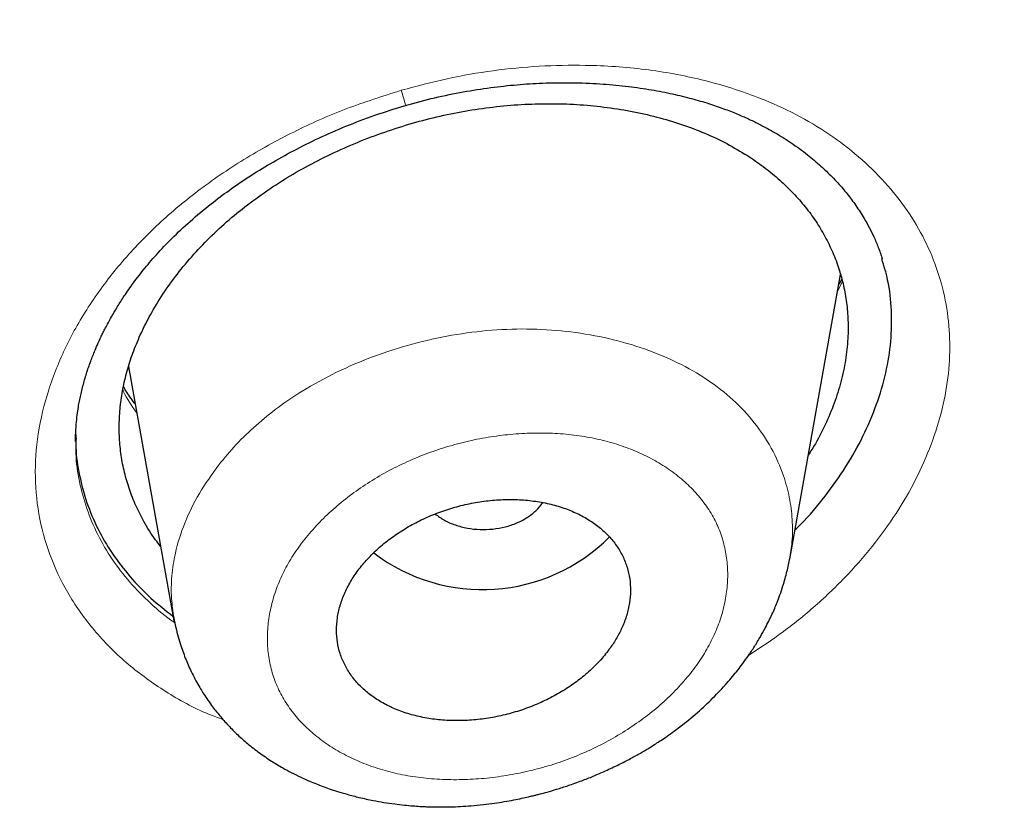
# Model space of a CAD drawing. Header units: millimetres. Extents: x 8 to 1023, y 12 to 832.
# Tile 779 of 968: x 678.69 to 684.72, y 776.11 to 781.02. Entities that reach past the tile are written whole.
import ezdxf

# ---------------------------------------------------------------- set-up
doc = ezdxf.new("R2010")
doc.units = ezdxf.units.MM

msp = doc.modelspace()

# ---------------------------------------------------------------- linework, layer by layer
at = {"color": 7, "linetype": 'Continuous', "lineweight": 30}
for p, q in [((683.4042, 777.7146), (683.715, 779.4566)), ((683.7231, 779.4284), (683.7042, 779.396)), ((679.3547, 778.8936), (679.6324, 777.3372)), ((679.0337, 778.4556), (679.0336, 778.4386)), ((679.6361, 777.3378), (679.634, 777.354))]:
    msp.add_line(p, q, dxfattribs=at)
at = {"color": 8, "linetype": 'Continuous', "lineweight": 0}
msp.add_line((683.7274, 779.4135), (683.6967, 779.354), dxfattribs=at)
msp.add_arc((677.3035, 779.4788), 3.8832, 15.12697, 16.55039, dxfattribs=at)
at = {"color": 7, "linetype": 'Continuous', "lineweight": 30}
msp.add_arc((681.5231, 778.6277), 1.1001, 232.7089, 315.01051, dxfattribs=at)
for points, knots in [([(638.967, 820.409), (639.8247, 820.4012), (641.5402, 820.3856), (644.1084, 820.2599), (646.6668, 820.0603), (649.2108, 819.78), (651.7358, 819.4216), (654.237, 818.9853), (656.8472, 818.4433), (659.5552, 817.7808), (662.3461, 816.9821), (665.0768, 816.0819), (667.7409, 815.0835), (670.3318, 813.9898), (672.7239, 812.8604), (674.9244, 811.7126), (676.9423, 810.5616), (678.8893, 809.3489), (680.7616, 808.0765), (682.5549, 806.7462), (684.2661, 805.3611), (685.8927, 803.924), (687.4318, 802.4377), (688.8809, 800.9052), (690.2373, 799.3293), (691.4985, 797.7128), (692.6617, 796.0585), (693.7243, 794.3695), (694.7367, 792.5529), (695.6762, 790.6065), (696.5184, 788.5296), (697.2148, 786.4249), (697.7642, 784.2977), (698.1649, 782.1534), (698.4035, 780.0999), (698.5028, 778.1438), (698.4845, 776.2893), (698.3541, 774.4372), (698.1125, 772.5909), (697.7609, 770.7538), (697.2999, 768.9292), (696.7308, 767.1206), (696.0542, 765.3313), (695.2712, 763.5647), (694.3828, 761.8242), (693.3898, 760.1134), (692.2942, 758.4354), (691.0988, 756.7932), (689.7346, 755.1005), (688.1849, 753.3686), (686.4332, 751.6113), (684.5619, 749.919), (682.5727, 748.2985), (680.4789, 746.7468), (678.9941, 745.7797), (678.2516, 745.2961)], [0, 0, 0, 0, 0.017859, 0.035717, 0.053574, 0.07143, 0.089287, 0.107143, 0.125, 0.145832, 0.166666, 0.1875, 0.208333, 0.229166, 0.249999, 0.267856, 0.285713, 0.303571, 0.321429, 0.339287, 0.357144, 0.375001, 0.392858, 0.410715, 0.428572, 0.446429, 0.464286, 0.482143, 0.500002, 0.520835, 0.541668, 0.562501, 0.583334, 0.604167, 0.624999, 0.642856, 0.660713, 0.678571, 0.696428, 0.714286, 0.732144, 0.750003, 0.76786, 0.785718, 0.803575, 0.821433, 0.839289, 0.857146, 0.875003, 0.895835, 0.916668, 0.9375, 0.958333, 0.979167, 1, 1, 1, 1]), ([(638.9669, 735.1093), (639.5741, 735.1132), (640.7872, 735.1212), (642.6033, 735.1855), (644.4132, 735.2881), (646.2167, 735.4326), (648.0136, 735.618), (649.8008, 735.8441), (651.5251, 736.1027), (653.1843, 736.3893), (654.7797, 736.7), (656.3607, 737.0433), (657.9272, 737.4192), (659.4791, 737.8275), (661.0664, 738.2825), (662.6833, 738.7869), (664.3237, 739.3436), (665.9352, 739.936), (667.5176, 740.5639), (669.071, 741.2272), (670.5972, 741.9265), (672.0528, 742.6406), (673.438, 743.3652), (674.7518, 744.0952), (676.0342, 744.8514), (677.2852, 745.6336), (678.5049, 746.4417), (679.7272, 747.2994), (680.9466, 748.2081), (682.1572, 749.1691), (683.3247, 750.1568), (684.4491, 751.1711), (685.5307, 752.2119), (686.5711, 753.281), (687.5404, 754.3457), (688.4398, 755.401), (689.2691, 756.4403), (690.0543, 757.4936), (690.7955, 758.561), (691.4929, 759.6424), (692.1651, 760.7694), (692.8074, 761.9423), (693.4141, 763.1614), (693.9672, 764.3936), (694.4669, 765.6393), (694.9133, 766.8984), (695.3067, 768.1722), (695.6369, 769.422), (695.9074, 770.6432), (696.122, 771.8304), (696.2885, 773.0191), (696.4071, 774.2093), (696.4775, 775.4011), (696.5007, 776.6284), (696.4716, 777.8901), (696.3847, 779.1849), (696.241, 780.4781), (696.0404, 781.77), (695.7828, 783.0608), (695.4687, 784.3489), (695.1098, 785.5949), (694.7123, 786.795), (694.2818, 787.9477), (693.8065, 789.0885), (693.2862, 790.2175), (692.721, 791.3347), (692.12, 792.4232), (691.486, 793.4831), (690.8218, 794.5142), (690.1176, 795.5324), (689.3734, 796.5377), (688.5892, 797.5301), (687.7648, 798.5097), (686.9035, 799.4729), (685.9943, 800.4319), (685.0379, 801.3832), (684.0312, 802.3266), (682.9885, 803.2477), (681.9097, 804.1464), (680.7947, 805.0227), (679.6619, 805.8628), (678.5139, 806.6673), (677.353, 807.4369), (676.1613, 808.184), (674.9387, 808.9086), (673.6852, 809.6107), (672.4006, 810.2901), (671.0911, 810.9437), (669.7405, 811.5799), (668.3513, 812.1954), (666.9196, 812.7898), (665.4662, 813.3538), (663.991, 813.8872), (662.4941, 814.3899), (661.0007, 814.8538), (659.5133, 815.2803), (658.034, 815.6707), (656.5384, 816.0319), (655.0267, 816.3638), (653.4988, 816.6662), (651.9548, 816.9393), (650.3993, 817.1822), (648.8124, 817.398), (647.1984, 817.5843), (645.5571, 817.7391), (643.9131, 817.8598), (642.2666, 817.9454), (640.6176, 817.999), (639.5173, 818.0057), (638.967, 818.009)], [0, 0, 0, 0, 0.010081, 0.020137, 0.030179, 0.040216, 0.050257, 0.060311, 0.070335, 0.079491, 0.088633, 0.097767, 0.1069, 0.116039, 0.125192, 0.135253, 0.145282, 0.155288, 0.16528, 0.175267, 0.185259, 0.195301, 0.204496, 0.213673, 0.222839, 0.232002, 0.241168, 0.250345, 0.260322, 0.270285, 0.280246, 0.290212, 0.300194, 0.310203, 0.320293, 0.329526, 0.338727, 0.347904, 0.357065, 0.366218, 0.375372, 0.385323, 0.395264, 0.405207, 0.415162, 0.425139, 0.435149, 0.445226, 0.454443, 0.463632, 0.472801, 0.481959, 0.491116, 0.500279, 0.510233, 0.520184, 0.530144, 0.540125, 0.550137, 0.560192, 0.570258, 0.579448, 0.588609, 0.59775, 0.60688, 0.616007, 0.625139, 0.633867, 0.642594, 0.651329, 0.660077, 0.668845, 0.677642, 0.686473, 0.695244, 0.704395, 0.713529, 0.722653, 0.731774, 0.740899, 0.750037, 0.758756, 0.767483, 0.776222, 0.78498, 0.793764, 0.802579, 0.811433, 0.820208, 0.829363, 0.838502, 0.847632, 0.856762, 0.865897, 0.875044, 0.883755, 0.89247, 0.901196, 0.909939, 0.918704, 0.927499, 0.936329, 0.945126, 0.954305, 0.963462, 0.972602, 0.981734, 0.990864, 1, 1, 1, 1]), ([(581.9344, 776.4658), (581.9417, 776.9682), (581.9563, 777.9719), (582.0748, 779.4742), (582.2643, 780.971), (582.5315, 782.4625), (582.8748, 783.9485), (583.2854, 785.3979), (583.7577, 786.808), (584.2865, 788.1768), (584.881, 789.5321), (585.5415, 790.8741), (586.2788, 792.2228), (587.0954, 793.5745), (587.9949, 794.9249), (588.9637, 796.2519), (590.002, 797.5557), (591.1094, 798.8353), (592.2601, 800.0637), (593.4466, 801.2389), (594.6629, 802.3598), (595.9322, 803.4494), (597.2548, 804.5076), (598.6514, 805.5495), (600.1229, 806.572), (601.6703, 807.5709), (603.2704, 808.53), (604.9233, 809.4489), (606.6267, 810.3263), (608.3413, 811.1437), (610.0592, 811.9016), (611.7753, 812.6011), (613.524, 813.2572), (615.3055, 813.8698), (617.1472, 814.4473), (619.0488, 814.9862), (621.0102, 815.4824), (623.001, 815.9275), (625.0213, 816.3212), (627.0676, 816.6628), (629.0917, 816.9462), (631.0845, 817.1735), (633.0404, 817.3471), (634.9992, 817.4716), (636.9608, 817.5467), (638.9678, 817.573), (641.0178, 817.5469), (643.1077, 817.4647), (645.192, 817.3268), (647.2706, 817.1334), (649.3408, 816.8849), (651.357, 816.5887), (653.3135, 816.2491), (655.2076, 815.8702), (657.078, 815.4453), (658.9249, 814.9745), (660.7911, 814.4459), (662.6718, 813.8567), (664.5614, 813.2037), (666.4144, 812.5015), (668.2308, 811.7504), (670.0107, 810.9505), (671.717, 810.1207), (673.3471, 809.2661), (674.8988, 808.392), (676.4036, 807.4821), (677.8617, 806.5366), (679.3047, 805.5336), (680.727, 804.4721), (682.1223, 803.3507), (683.4583, 802.1938), (684.7352, 801.0016), (685.954, 799.7735), (687.0903, 798.5363), (688.1446, 797.2954), (689.1166, 796.0569), (690.0266, 794.7973), (690.8747, 793.5164), (691.6758, 792.1899), (692.4246, 790.8187), (693.1154, 789.4035), (693.7335, 787.971), (694.2791, 786.5213), (694.7529, 785.052), (695.1466, 783.5945), (695.4625, 782.1538), (695.704, 780.7367), (695.8751, 779.3164), (695.9822, 777.8926), (695.9954, 776.9419), (696.002, 776.4662)], [0, 0, 0, 0, 0.011674, 0.023319, 0.034953, 0.046594, 0.058259, 0.069953, 0.080961, 0.091959, 0.102962, 0.113984, 0.125039, 0.136637, 0.148231, 0.159838, 0.171475, 0.183157, 0.194877, 0.205905, 0.216918, 0.22793, 0.238954, 0.250002, 0.261585, 0.273174, 0.284784, 0.296429, 0.308126, 0.319837, 0.330846, 0.341843, 0.352841, 0.363852, 0.374887, 0.386465, 0.398061, 0.409688, 0.421363, 0.433098, 0.444853, 0.455881, 0.466873, 0.477842, 0.4888, 0.499758, 0.511447, 0.523122, 0.534797, 0.546486, 0.558206, 0.569931, 0.580933, 0.591898, 0.602839, 0.613767, 0.624694, 0.636409, 0.648098, 0.659775, 0.671455, 0.683154, 0.694888, 0.705917, 0.716904, 0.727863, 0.738806, 0.749745, 0.761427, 0.773085, 0.784734, 0.79639, 0.808067, 0.819807, 0.830858, 0.841874, 0.852868, 0.863854, 0.874847, 0.886477, 0.898088, 0.909698, 0.921323, 0.932981, 0.944738, 0.955821, 0.966873, 0.97791, 0.988948, 1, 1, 1, 1]), ([(681.0521, 780.4922), (681.1116, 780.5085), (681.2285, 780.5405), (681.4029, 780.576), (681.5713, 780.6024), (681.7332, 780.6199), (681.8997, 780.6304), (682.0691, 780.6327), (682.2388, 780.6262), (682.3956, 780.6121), (682.5393, 780.592), (682.6699, 780.5672), (682.7878, 780.5391), (682.8934, 780.5087), (682.987, 780.4773), (683.0693, 780.4457), (683.1412, 780.4148), (683.2061, 780.3838), (683.2633, 780.3541), (683.3161, 780.3243), (683.3649, 780.2947), (683.4144, 780.2625), (683.464, 780.2277), (683.511, 780.192), (683.5551, 780.1561), (683.5941, 780.122), (683.6304, 780.0882), (683.6647, 780.0541), (683.7074, 780.0088), (683.7567, 779.9511), (683.8111, 779.8783), (683.8554, 779.8095), (683.8925, 779.7434), (683.9215, 779.6841), (683.9487, 779.6198), (683.9635, 779.5752), (683.9713, 779.5517)], [0, 0, 0, 0, 0.046126, 0.090608, 0.133456, 0.174667, 0.214232, 0.26135, 0.305855, 0.347732, 0.386973, 0.42358, 0.457559, 0.488923, 0.517689, 0.543875, 0.567502, 0.588833, 0.610885, 0.628399, 0.646808, 0.66611, 0.686305, 0.706816, 0.725279, 0.744085, 0.76015, 0.777043, 0.795526, 0.827738, 0.859844, 0.894639, 0.916703, 0.941213, 0.968971, 1, 1, 1, 1]), ([(679.0307, 778.434), (679.0311, 778.4581), (679.0318, 778.5028), (679.0372, 778.5657), (679.0439, 778.6183), (679.051, 778.6616), (679.0585, 778.7003), (679.0666, 778.7369), (679.079, 778.7872), (679.0973, 778.8504), (679.1222, 778.9232), (679.1468, 778.9857), (679.168, 779.0346), (679.1841, 779.0694), (679.1977, 779.0975), (679.211, 779.124), (679.2286, 779.1578), (679.2527, 779.2014), (679.2847, 779.2559), (679.3264, 779.3216), (679.3796, 779.3985), (679.4467, 779.4863), (679.5271, 779.581), (679.6225, 779.6812), (679.7342, 779.7859), (679.8518, 779.8838), (679.9722, 779.9741), (680.0925, 780.0562), (680.2241, 780.1376), (680.3673, 780.2173), (680.522, 780.2942), (680.6882, 780.3669), (680.8655, 780.4348), (680.9891, 780.4728), (681.0521, 780.4922)], [0, 0, 0, 0, 0.0317827, 0.0587308, 0.0808203, 0.098032, 0.1118508, 0.1262872, 0.1415655, 0.1717699, 0.2019221, 0.2292459, 0.2477753, 0.2620552, 0.2719786, 0.2820201, 0.2940025, 0.3126307, 0.334591, 0.3598828, 0.3926623, 0.4293637, 0.4696335, 0.5135272, 0.5611052, 0.6124258, 0.6534082, 0.6965413, 0.7418321, 0.7892763, 0.8388554, 0.8905364, 0.9442711, 1, 1, 1, 1]), ([(679.5508, 777.7943), (679.5405, 777.8071), (679.502, 777.8549), (679.452, 777.9382), (679.399, 778.0418), (679.3593, 778.1421), (679.3292, 778.2446), (679.3089, 778.3493), (679.2983, 778.4562), (679.2975, 778.5647), (679.3063, 778.6742), (679.3248, 778.7839), (679.3532, 778.8939), (679.3913, 779.0042), (679.4392, 779.1147), (679.4996, 779.231), (679.5742, 779.352), (679.6647, 779.4761), (679.7666, 779.5962), (679.8789, 779.7112), (680.0012, 779.8199), (680.1324, 779.9221), (680.272, 780.0175), (680.4193, 780.1055), (680.5744, 780.1861), (680.7363, 780.2589), (680.9027, 780.3233), (681.0716, 780.3783), (681.2421, 780.4234), (681.4141, 780.4587), (681.5872, 780.484), (681.7603, 780.4994), (681.932, 780.5046), (682.1011, 780.4995), (682.2676, 780.4841), (682.4313, 780.4584), (682.5902, 780.423), (682.7424, 780.3779), (682.8857, 780.3233), (683.0211, 780.2599), (683.1036, 780.21), (683.1449, 780.1851)], [0, 0, 0, 0, 0.010188, 0.037994, 0.061256, 0.084235, 0.107031, 0.129749, 0.152495, 0.175372, 0.198087, 0.220737, 0.243428, 0.266268, 0.289359, 0.312802, 0.340212, 0.36767, 0.395351, 0.422848, 0.450133, 0.477532, 0.504803, 0.532114, 0.559632, 0.587519, 0.615415, 0.642939, 0.67025, 0.69751, 0.724885, 0.752426, 0.779767, 0.80707, 0.834502, 0.862222, 0.890259, 0.917885, 0.945268, 0.972581, 1, 1, 1, 1]), ([(683.1449, 780.1851), (683.1778, 780.163), (683.2438, 780.1189), (683.3338, 780.0452), (683.4168, 779.9665), (683.4916, 779.8828), (683.5578, 779.7946), (683.6151, 779.7017), (683.6635, 779.6049), (683.7028, 779.5048), (683.7324, 779.4022), (683.7521, 779.2973), (683.7621, 779.19), (683.7624, 779.0737), (683.7507, 778.9491), (683.7245, 778.8167), (683.6845, 778.6843), (683.6302, 778.5521), (683.5745, 778.4403), (683.5325, 778.3739), (683.5176, 778.3504)], [0, 0, 0, 0, 0.0534405, 0.1069556, 0.1607811, 0.2145673, 0.267993, 0.3213029, 0.3755518, 0.4292041, 0.4825019, 0.5356922, 0.5890232, 0.6427416, 0.7068568, 0.7706527, 0.8345491, 0.8989637, 0.9643044, 1, 1, 1, 1]), ([(683.436, 777.8926), (683.4477, 777.9039), (683.5166, 777.9696), (683.623, 778.0991), (683.7522, 778.2795), (683.8569, 778.4671), (683.9388, 778.6595), (683.9964, 778.854), (684.0277, 779.0475), (684.0309, 779.2378), (684.0124, 779.4075), (683.9815, 779.5103), (683.9685, 779.5534)], [0, 0, 0, 0, 0.023176, 0.135453, 0.246784, 0.358336, 0.471271, 0.58458, 0.696132, 0.807186, 0.919017, 1, 1, 1, 1]), ([(679.3956, 778.6643), (679.3943, 778.666), (679.3831, 778.6804), (679.3643, 778.7072), (679.3417, 778.741), (679.3293, 778.7619), (679.3242, 778.7705)], [0, 0, 0, 0, 0.047935, 0.417439, 0.761278, 1, 1, 1, 1]), ([(679.0329, 778.4769), (679.0323, 778.4504), (679.0307, 778.3653), (679.0528, 778.2251), (679.097, 778.0586), (679.1642, 777.8992), (679.2526, 777.7475), (679.3618, 777.6054), (679.4853, 777.4759), (679.5812, 777.4013), (679.6273, 777.3654)], [0, 0, 0, 0, 0.060953, 0.196102, 0.331478, 0.466137, 0.601324, 0.738274, 0.874252, 1, 1, 1, 1]), ([(682.3042, 777.1687), (682.3184, 777.1897), (682.3469, 777.2316), (682.3811, 777.2995), (682.4078, 777.3711), (682.4248, 777.4458), (682.4311, 777.5202), (682.4261, 777.5934), (682.4101, 777.6645), (682.3832, 777.7327), (682.3452, 777.797), (682.2968, 777.8566), (682.2385, 777.9108), (682.1706, 777.9584), (682.0941, 777.9991), (682.0101, 778.0322), (681.9195, 778.0568), (681.8237, 778.073), (681.7242, 778.0804), (681.6222, 778.0786), (681.5191, 778.0682), (681.4166, 778.0491), (681.3159, 778.0217), (681.2183, 777.9865), (681.1252, 777.9441), (681.0376, 777.8949), (680.9565, 777.8399), (680.8827, 777.7798), (680.8173, 777.7151), (680.7606, 777.6469), (680.7133, 777.5758), (680.6761, 777.5026), (680.6492, 777.4283), (680.6327, 777.3535), (680.6275, 777.2791), (680.6331, 777.2061), (680.6496, 777.1351), (680.6775, 777.0672), (680.7161, 777.0032), (680.765, 776.9438), (680.8243, 776.8902), (680.8928, 776.8429), (680.9696, 776.8026), (681.0542, 776.7703), (681.1452, 776.7461), (681.2412, 776.7304), (681.341, 776.7238), (681.4432, 776.726), (681.5462, 776.737), (681.6486, 776.7567), (681.7492, 776.7847), (681.8466, 776.8204), (681.9396, 776.8635), (682.0272, 776.9133), (682.1087, 776.9692), (682.1827, 777.031), (682.2493, 777.0974), (682.2859, 777.145), (682.3042, 777.1687)], [0, 0, 0, 0, 0.0155539, 0.0311076, 0.0484857, 0.065918, 0.0832952, 0.1008004, 0.1183624, 0.1358677, 0.1536693, 0.1715303, 0.1893331, 0.2074718, 0.2256714, 0.2438118, 0.262172, 0.2805931, 0.2989549, 0.3173195, 0.335743, 0.3541082, 0.3722644, 0.390477, 0.4086327, 0.4264663, 0.444354, 0.4621863, 0.4797217, 0.4973103, 0.5148442, 0.5322281, 0.549666, 0.5670488, 0.584493, 0.6019931, 0.6194371, 0.6371347, 0.6548908, 0.6725892, 0.6906274, 0.7087262, 0.726766, 0.7450768, 0.7634488, 0.7817613, 0.80015, 0.8185983, 0.8369879, 0.8552276, 0.8735244, 0.8917639, 0.9097791, 0.9278498, 0.9458639, 0.9638908, 0.9819748, 1, 1, 1, 1]), ([(681.5861, 777.8981), (681.6118, 777.9019), (681.6632, 777.9094), (681.7343, 777.9343), (681.7984, 777.9676), (681.8505, 778.0098), (681.8812, 778.0417), (681.8902, 778.0598), (681.8904, 778.0602)], [0, 0, 0, 0, 0.199116, 0.398308, 0.5975, 0.796615, 0.995731, 1, 1, 1, 1]), ([(681.2328, 777.9902), (681.251, 777.9771), (681.2877, 777.9506), (681.3557, 777.9219), (681.4297, 777.9027), (681.5078, 777.8934), (681.56, 777.8965), (681.5861, 777.8981)], [0, 0, 0, 0, 0.1972569, 0.3979041, 0.5986285, 0.7993528, 1, 1, 1, 1]), ([(679.6329, 777.3541), (679.6368, 777.3342), (679.6449, 777.2929), (679.6591, 777.238), (679.674, 777.1882), (679.6904, 777.141), (679.7071, 777.0979), (679.725, 777.0563), (679.7452, 777.0133), (679.7675, 776.9704), (679.7899, 776.9309), (679.812, 776.8947), (679.836, 776.8579), (679.8695, 776.8105), (679.9128, 776.7553), (679.9661, 776.6951), (680.0227, 776.6383), (680.0868, 776.5814), (680.1551, 776.5281), (680.2275, 776.4788), (680.2933, 776.4392), (680.3534, 776.4067), (680.4077, 776.3799), (680.4594, 776.3567), (680.5043, 776.3381), (680.5448, 776.3225), (680.5874, 776.3072), (680.6375, 776.2907), (680.6985, 776.2725), (680.7716, 776.2535), (680.8462, 776.2373), (680.9189, 776.2243), (680.9826, 776.215), (681.0423, 776.2081), (681.0939, 776.2034), (681.1369, 776.2004), (681.172, 776.1986), (681.203, 776.1975), (681.2366, 776.1967), (681.2781, 776.1964), (681.33, 776.197), (681.3893, 776.1993), (681.4565, 776.2037), (681.5256, 776.2105), (681.5937, 776.2192), (681.6561, 776.2289), (681.7123, 776.239), (681.7614, 776.2491), (681.8007, 776.2578), (681.8304, 776.2648), (681.8543, 776.2707), (681.8829, 776.278), (681.9241, 776.2891), (681.9815, 776.306), (682.0522, 776.3288), (682.1269, 776.3555), (682.2034, 776.3857), (682.2792, 776.4183), (682.3554, 776.4543), (682.4261, 776.4907), (682.4864, 776.5242), (682.5352, 776.553), (682.5741, 776.5772), (682.6088, 776.5996), (682.6453, 776.6241), (682.6877, 776.6539), (682.7543, 776.7034), (682.839, 776.7728), (682.9342, 776.8619), (683.0044, 776.9368), (683.0537, 776.9945), (683.0863, 777.0348), (683.1189, 777.0775), (683.1533, 777.1256), (683.1895, 777.1802), (683.2234, 777.2359), (683.2523, 777.2879), (683.276, 777.3339), (683.2954, 777.3747), (683.3122, 777.4126), (683.3285, 777.4521), (683.3458, 777.4979), (683.362, 777.5462), (683.376, 777.5936), (683.3873, 777.637), (683.3971, 777.6785), (683.4024, 777.7063), (683.4049, 777.7196)], [0, 0, 0, 0, 0.012094, 0.024965, 0.037475, 0.048025, 0.057575, 0.06712, 0.077244, 0.088204, 0.098338, 0.106425, 0.115444, 0.126544, 0.143652, 0.160202, 0.177657, 0.194212, 0.213393, 0.232046, 0.248707, 0.260884, 0.274085, 0.285813, 0.295366, 0.303567, 0.31212, 0.322763, 0.335303, 0.350336, 0.367843, 0.380525, 0.393748, 0.405461, 0.415444, 0.423709, 0.430262, 0.435642, 0.441561, 0.449459, 0.459328, 0.471123, 0.483045, 0.49736, 0.510213, 0.521614, 0.532821, 0.542178, 0.549693, 0.555376, 0.559316, 0.563533, 0.572062, 0.583242, 0.59708, 0.613581, 0.627641, 0.643188, 0.65993, 0.675167, 0.688245, 0.699162, 0.707474, 0.714464, 0.72276, 0.732673, 0.744215, 0.770596, 0.796276, 0.820841, 0.831607, 0.841816, 0.852087, 0.864093, 0.877712, 0.891969, 0.904041, 0.914257, 0.923656, 0.932322, 0.940672, 0.95136, 0.964396, 0.974595, 0.983861, 0.99229, 1, 1, 1, 1]), ([(696.002, 776.4662), (695.9947, 775.965), (695.98, 774.9631), (695.861, 773.4625), (695.6708, 771.9655), (695.4025, 770.472), (695.0581, 768.9822), (694.6463, 767.5288), (694.1731, 766.1154), (693.6441, 764.7452), (693.0498, 763.3902), (692.3902, 762.0503), (691.6534, 760.7038), (690.8365, 759.3537), (689.9364, 758.0034), (688.9673, 756.6765), (687.929, 755.3728), (686.8217, 754.0933), (685.6712, 752.8652), (684.4846, 751.6905), (683.2684, 750.5701), (681.9992, 749.481), (680.6769, 748.4233), (679.2806, 747.3817), (677.8086, 746.3592), (676.2591, 745.3595), (674.6548, 744.3986), (672.9958, 743.4768), (671.2864, 742.597), (669.5682, 741.7786), (667.8504, 741.0217), (666.1375, 740.3241), (664.394, 739.6702), (662.6198, 739.0602), (660.7838, 738.4845), (658.8853, 737.9465), (656.9241, 737.4497), (654.9336, 737.004), (652.9137, 736.6095), (650.8678, 736.2673), (648.8439, 735.9841), (646.8512, 735.7574), (644.8954, 735.5844), (642.9365, 735.4606), (640.9747, 735.3858), (638.9675, 735.3597), (636.9174, 735.3857), (634.8275, 735.4677), (632.743, 735.6052), (630.6644, 735.7981), (628.5941, 736.0462), (626.5779, 736.3425), (624.6214, 736.6824), (622.7274, 737.0617), (620.857, 737.4869), (619.0102, 737.9577), (617.1441, 738.4863), (615.2636, 739.0754), (613.3744, 739.728), (611.5217, 740.4297), (609.7057, 741.1802), (607.9259, 741.9795), (606.2194, 742.8094), (604.5887, 743.6645), (603.0365, 744.5392), (601.5312, 745.4497), (600.0726, 746.3957), (598.6295, 747.3989), (597.2073, 748.4603), (595.8124, 749.5811), (594.4768, 750.7371), (593.2005, 751.9281), (591.9821, 753.1553), (590.8457, 754.3924), (589.7912, 755.6339), (588.8189, 756.8731), (587.909, 758.1332), (587.0612, 759.4142), (586.2599, 760.7421), (585.5103, 762.1155), (584.8181, 763.5329), (584.1993, 764.9653), (583.6538, 766.4127), (583.1805, 767.8781), (582.7877, 769.3322), (582.4726, 770.7709), (582.2317, 772.1876), (582.061, 773.6092), (581.9542, 775.0357), (581.941, 775.9887), (581.9344, 776.4658)], [0, 0, 0, 0, 0.011647, 0.023279, 0.034914, 0.046569, 0.058262, 0.069997, 0.081033, 0.092045, 0.103046, 0.114051, 0.125075, 0.136674, 0.148268, 0.159874, 0.171507, 0.183184, 0.194903, 0.205931, 0.216944, 0.227954, 0.238974, 0.250018, 0.2616, 0.2732, 0.284834, 0.296518, 0.308264, 0.319998, 0.330999, 0.341975, 0.352941, 0.363907, 0.374886, 0.386463, 0.398058, 0.409684, 0.421356, 0.433089, 0.444843, 0.455871, 0.466863, 0.477832, 0.488791, 0.499751, 0.51144, 0.523115, 0.53479, 0.54648, 0.558201, 0.569925, 0.580927, 0.591892, 0.602833, 0.61376, 0.624687, 0.6364, 0.648087, 0.659761, 0.671439, 0.683135, 0.694871, 0.705904, 0.716895, 0.727858, 0.738804, 0.749746, 0.761426, 0.773081, 0.784724, 0.796373, 0.808043, 0.819784, 0.830839, 0.841857, 0.852852, 0.863839, 0.87483, 0.886496, 0.898127, 0.909738, 0.921348, 0.932974, 0.944696, 0.955762, 0.96681, 0.977856, 0.988914, 1, 1, 1, 1])]:
    msp.add_open_spline(points, degree=3, knots=knots, dxfattribs=at)
at = {"color": 8, "linetype": 'Continuous', "lineweight": 0}
for points, knots in [([(582.4355, 776.5294), (582.4486, 777.1996), (582.4748, 778.5362), (582.6871, 780.5319), (583.0247, 782.5111), (583.4983, 784.4739), (584.1041, 786.4204), (584.8444, 788.35), (585.7179, 790.2565), (586.719, 792.1292), (587.8437, 793.9579), (589.0881, 795.7383), (590.4517, 797.4712), (591.9335, 799.1573), (593.5329, 800.7957), (595.2458, 802.3792), (597.0627, 803.8985), (598.975, 805.3462), (600.9779, 806.7204), (603.0711, 808.0214), (605.2548, 809.2491), (607.5272, 810.4028), (609.8805, 811.4776), (612.3011, 812.4672), (614.7773, 813.3667), (617.3045, 814.175), (619.8835, 814.8924), (622.5152, 815.5191), (625.1962, 816.0541), (627.9146, 816.4946), (630.6544, 816.8384), (633.4043, 817.0845), (636.1614, 817.2325), (638.9256, 817.2828), (641.6971, 817.2351), (644.4719, 817.0881), (647.2375, 816.8426), (649.9778, 816.5004), (652.682, 816.0644), (655.3475, 815.5353), (657.9749, 814.9122), (660.5649, 814.1946), (663.111, 813.3824), (665.6004, 812.4799), (668.0188, 811.4928), (670.3589, 810.4255), (672.6212, 809.28), (674.8052, 808.0557), (676.9096, 806.7511), (678.9281, 805.3689), (680.8502, 803.9159), (682.6653, 802.4001), (684.3691, 800.8269), (685.9625, 799.198), (687.4462, 797.5141), (688.8187, 795.7742), (690.0744, 793.9822), (691.206, 792.1479), (692.2065, 790.2813), (693.0754, 788.3881), (693.8132, 786.4684), (694.4216, 784.522), (694.9003, 782.5499), (695.2428, 780.5555), (695.4601, 778.5462), (695.4873, 777.2021), (695.501, 776.5298)], [0, 0, 0, 0, 0.015712, 0.031331, 0.046897, 0.062447, 0.078018, 0.093647, 0.109364, 0.125068, 0.140678, 0.156238, 0.171786, 0.187361, 0.20301, 0.218729, 0.234412, 0.250011, 0.265566, 0.281113, 0.296691, 0.312337, 0.328056, 0.343741, 0.359332, 0.374883, 0.390432, 0.406015, 0.421689, 0.437408, 0.453066, 0.468652, 0.484201, 0.499753, 0.515345, 0.531016, 0.546736, 0.5624, 0.57798, 0.593531, 0.609088, 0.62469, 0.640388, 0.656108, 0.671748, 0.687324, 0.702876, 0.718439, 0.734052, 0.749753, 0.765462, 0.781092, 0.796672, 0.812229, 0.827796, 0.843417, 0.85913, 0.874841, 0.89046, 0.906024, 0.921572, 0.937142, 0.95278, 0.96849, 0.98424, 1, 1, 1, 1]), ([(695.2778, 776.3324), (695.2705, 776.8303), (695.2558, 777.8255), (695.1367, 779.3161), (694.9465, 780.803), (694.6781, 782.2866), (694.3342, 783.7635), (693.9248, 785.2003), (693.4564, 786.5931), (692.934, 787.9416), (692.3479, 789.2746), (691.6978, 790.5923), (690.9712, 791.9176), (690.1647, 793.2479), (689.2744, 794.5802), (688.3147, 795.8906), (687.2855, 797.1791), (686.1883, 798.4438), (685.0502, 799.6568), (683.8794, 800.8153), (682.6816, 801.9186), (681.4332, 802.9899), (680.1342, 804.0292), (678.758, 805.0555), (677.303, 806.0658), (675.7672, 807.0563), (674.1789, 808.007), (672.5381, 808.9177), (670.8506, 809.7851), (669.1573, 810.5906), (667.4665, 811.3349), (665.7798, 812.0213), (664.0612, 812.6652), (662.3108, 813.2665), (660.4948, 813.8355), (658.614, 814.3683), (656.6693, 814.8605), (654.6979, 815.3013), (652.6998, 815.6905), (650.6796, 816.0272), (648.6839, 816.3055), (646.7205, 816.5281), (644.792, 816.6978), (642.8585, 816.8192), (640.92, 816.8921), (638.9389, 816.917), (636.9186, 816.8907), (634.8625, 816.8093), (632.812, 816.6733), (630.767, 816.4829), (628.7266, 816.238), (626.7341, 815.9453), (624.7952, 815.6088), (622.9164, 815.2326), (621.0613, 814.8107), (619.2297, 814.343), (617.3862, 813.8197), (615.5351, 813.2387), (613.6815, 812.5974), (611.8635, 811.9081), (610.081, 811.171), (608.3305, 810.3849), (606.6471, 809.5668), (605.0339, 808.7216), (603.4966, 807.856), (602.0058, 806.9547), (600.5615, 806.0179), (599.1352, 805.0261), (597.7319, 803.9782), (596.3574, 802.8728), (595.0406, 801.732), (593.7814, 800.5559), (592.5788, 799.3438), (591.457, 798.1227), (590.4164, 796.8984), (589.4574, 795.6772), (588.5603, 794.4359), (587.7247, 793.1744), (586.9328, 791.8628), (586.19, 790.5024), (585.5025, 789.0943), (584.8884, 787.6711), (584.3474, 786.2328), (583.8798, 784.7799), (583.4936, 783.3437), (583.1849, 781.9281), (582.9494, 780.536), (582.7824, 779.139), (582.6779, 777.7371), (582.6651, 776.8007), (582.6587, 776.3319)], [0, 0, 0, 0, 0.011718, 0.023422, 0.035131, 0.046861, 0.058633, 0.070374, 0.081376, 0.092351, 0.103314, 0.114278, 0.125258, 0.136845, 0.148439, 0.160058, 0.171716, 0.183431, 0.19516, 0.206169, 0.21715, 0.228117, 0.239082, 0.250059, 0.261698, 0.273343, 0.285009, 0.296711, 0.308463, 0.320158, 0.331114, 0.342058, 0.353001, 0.363957, 0.374937, 0.386579, 0.398224, 0.409886, 0.42158, 0.43332, 0.445046, 0.456045, 0.467022, 0.477988, 0.488955, 0.499937, 0.511584, 0.523217, 0.534851, 0.5465, 0.558178, 0.569924, 0.580979, 0.591996, 0.602988, 0.613967, 0.624945, 0.636586, 0.648202, 0.659808, 0.671417, 0.683046, 0.69478, 0.705845, 0.716869, 0.727865, 0.738844, 0.74982, 0.761474, 0.77311, 0.784742, 0.796386, 0.808059, 0.819799, 0.830845, 0.841849, 0.852823, 0.863782, 0.874741, 0.886479, 0.898182, 0.909866, 0.921548, 0.933247, 0.944959, 0.955973, 0.966969, 0.977962, 0.988967, 1, 1, 1, 1]), ([(681.0257, 780.585), (681.1192, 780.61), (681.3052, 780.6599), (681.5885, 780.7081), (681.8717, 780.7358), (682.1843, 780.7417), (682.5199, 780.7186), (682.8687, 780.655), (683.167, 780.5627), (683.4176, 780.4536), (683.6234, 780.3356), (683.8086, 780.1985), (683.9715, 780.0437), (684.1108, 779.8745), (684.223, 779.6931), (684.3066, 779.5012), (684.3614, 779.2999), (684.3875, 779.0916), (684.3833, 778.8784), (684.3487, 778.6616), (684.2845, 778.4437), (684.1934, 778.2281), (684.076, 778.0182), (683.9329, 777.8152), (683.766, 777.621), (683.577, 777.4379), (683.3732, 777.2704), (683.2243, 777.1722), (683.1521, 777.1245)], [0, 0, 0, 0, 0.0373743, 0.0743998, 0.1114627, 0.1489477, 0.1987432, 0.2479589, 0.2974781, 0.3345755, 0.371414, 0.408405, 0.445955, 0.4835904, 0.5206109, 0.5574211, 0.5944326, 0.631489, 0.6683099, 0.7053199, 0.7429373, 0.7803598, 0.8173462, 0.8542846, 0.8915646, 0.9285018, 0.9653129, 1, 1, 1, 1]), ([(679.9349, 776.7314), (679.9049, 776.7423), (679.7775, 776.7884), (679.5792, 776.9), (679.3467, 777.0665), (679.1519, 777.2615), (678.9937, 777.4771), (678.8776, 777.7105), (678.8053, 777.9581), (678.777, 778.2164), (678.7953, 778.4823), (678.8598, 778.7504), (678.9661, 779.0162), (679.1135, 779.2752), (679.2991, 779.5228), (679.5197, 779.7561), (679.7742, 779.9709), (680.0574, 780.1641), (680.3632, 780.3332), (680.6864, 780.4773), (680.9123, 780.549), (681.0257, 780.585)], [0, 0, 0, 0, 0.0168754, 0.0714792, 0.1258812, 0.1810089, 0.2361055, 0.2904008, 0.3447873, 0.3993475, 0.4536204, 0.5085502, 0.5633246, 0.6176816, 0.6724787, 0.726824, 0.7811396, 0.8363119, 0.8909262, 0.9452188, 1, 1, 1, 1]), ([(679.9082, 778.2911), (679.9428, 778.3331), (680.012, 778.417), (680.1342, 778.5345), (680.2688, 778.644), (680.4325, 778.7546), (680.6273, 778.8614), (680.8542, 778.9581), (681.0914, 779.0341), (681.3349, 779.0882), (681.581, 779.1196), (681.826, 779.1268), (682.0662, 779.109), (682.298, 779.0679), (682.5174, 779.0046), (682.7203, 778.9203), (682.9029, 778.8161), (683.061, 778.6924), (683.1924, 778.5509), (683.2963, 778.3945), (683.3648, 778.2402), (683.4047, 778.0934), (683.4219, 777.9576), (683.4225, 777.8308), (683.4083, 777.7497), (683.4023, 777.7149)], [0, 0, 0, 0, 0.036467, 0.072876, 0.109206, 0.145457, 0.193684, 0.241847, 0.289923, 0.337861, 0.385619, 0.433274, 0.481148, 0.529202, 0.577291, 0.625251, 0.672948, 0.720448, 0.768231, 0.816283, 0.864484, 0.900667, 0.936825, 0.972949, 1, 1, 1, 1]), ([(679.4051, 778.6109), (679.3748, 778.6536), (679.3431, 778.6981), (679.3214, 778.747), (679.3205, 778.749)], [0, 0, 0, 0, 0.959374, 1, 1, 1, 1]), ([(680.415, 777.8115), (680.392, 777.7791), (680.3456, 777.7137), (680.2921, 777.6115), (680.2501, 777.5074), (680.2218, 777.4024), (680.2065, 777.2974), (680.2045, 777.1933), (680.2157, 777.0916), (680.241, 776.9934), (680.2798, 776.9), (680.3321, 776.8116), (680.3975, 776.7291), (680.4753, 776.6531), (680.5635, 776.5844), (680.661, 776.5243), (680.7673, 776.473), (680.8813, 776.431), (681.0019, 776.3986), (681.1284, 776.3763), (681.2606, 776.3643), (681.3962, 776.3624), (681.5337, 776.3702), (681.6712, 776.3879), (681.8082, 776.4151), (681.943, 776.4517), (682.0747, 776.4979), (682.202, 776.5533), (682.3242, 776.617), (682.4402, 776.6888), (682.5487, 776.7675), (682.6484, 776.8525), (682.7379, 776.9428), (682.8166, 777.0377), (682.8839, 777.1364), (682.9385, 777.2382), (682.9802, 777.3425), (683.0087, 777.448), (683.0241, 777.5534), (683.0258, 777.6573), (683.0141, 777.759), (682.9888, 777.8573), (682.9495, 777.9511), (682.8964, 778.0394), (682.8307, 778.1219), (682.7529, 778.1975), (682.6647, 778.2659), (682.5671, 778.3261), (682.461, 778.3771), (682.347, 778.4188), (682.2262, 778.4511), (682.0996, 778.4733), (681.9678, 778.4853), (681.8321, 778.4872), (681.6946, 778.4793), (681.5572, 778.4617), (681.4207, 778.4343), (681.2861, 778.3974), (681.1547, 778.3515), (681.0278, 778.2966), (680.9057, 778.2327), (680.79, 778.1609), (680.6816, 778.0823), (680.5823, 777.9973), (680.4917, 777.9073), (680.4405, 777.8433), (680.415, 777.8115)], [0, 0, 0, 0, 0.015452, 0.031164, 0.046742, 0.06233, 0.077976, 0.093633, 0.109362, 0.124828, 0.140387, 0.155878, 0.171465, 0.187311, 0.203078, 0.218658, 0.234201, 0.249856, 0.265338, 0.280816, 0.296445, 0.312375, 0.327958, 0.343602, 0.359315, 0.374881, 0.390392, 0.406093, 0.42171, 0.437338, 0.453204, 0.468842, 0.4844, 0.500026, 0.515593, 0.531094, 0.546691, 0.562544, 0.578139, 0.593763, 0.609489, 0.625039, 0.640527, 0.656258, 0.671818, 0.687479, 0.703322, 0.718923, 0.734428, 0.749991, 0.765554, 0.781053, 0.79664, 0.812464, 0.828223, 0.843804, 0.859346, 0.874991, 0.890535, 0.906031, 0.921628, 0.937474, 0.953086, 0.968709, 0.984454, 1, 1, 1, 1]), ([(679.0336, 778.4386), (679.0329, 778.4126), (679.0306, 778.3277), (679.0519, 778.1881), (679.0966, 778.0219), (679.164, 777.863), (679.2521, 777.7127), (679.3597, 777.5717), (679.4882, 777.4434), (679.5821, 777.3609), (679.6375, 777.3256), (679.6389, 777.3247)], [0, 0, 0, 0, 0.058947, 0.192529, 0.326147, 0.459908, 0.593841, 0.727931, 0.862157, 0.996517, 1, 1, 1, 1]), ([(679.634, 777.354), (679.6279, 777.3936), (679.6147, 777.4782), (679.6177, 777.6111), (679.6413, 777.766), (679.6954, 777.9359), (679.7835, 778.1181), (679.8666, 778.2334), (679.9082, 778.2911)], [0, 0, 0, 0, 0.12713, 0.272271, 0.416938, 0.610589, 0.805086, 1, 1, 1, 1]), ([(582.6587, 776.3319), (582.666, 775.8342), (582.6807, 774.8393), (582.7998, 773.3489), (582.9901, 771.8618), (583.2586, 770.3778), (583.6025, 768.9005), (584.0119, 767.4639), (584.4801, 766.0718), (585.0022, 764.724), (585.588, 763.3913), (586.2377, 762.0735), (586.9636, 760.7482), (587.7693, 759.4177), (588.659, 758.0852), (589.6184, 756.7741), (590.6475, 755.4846), (591.7447, 754.2192), (592.8828, 753.0064), (594.0535, 751.8487), (595.2512, 750.7461), (596.4996, 749.6754), (597.7989, 748.6364), (599.1751, 747.61), (600.6302, 746.5995), (602.1659, 745.6088), (603.7541, 744.6577), (605.3949, 743.7466), (607.0823, 742.8789), (608.7756, 742.0734), (610.4663, 741.3295), (612.153, 740.6435), (613.8715, 739.9999), (615.6219, 739.3988), (617.4379, 738.8297), (619.3186, 738.2968), (621.2633, 737.8045), (623.2347, 737.3634), (625.2328, 736.9737), (627.2531, 736.6365), (629.2486, 736.3583), (631.212, 736.1361), (633.1403, 735.9667), (635.0738, 735.8456), (637.0122, 735.7728), (638.9932, 735.7478), (641.0136, 735.7741), (643.0697, 735.8554), (645.1203, 735.991), (647.1653, 736.1809), (649.2058, 736.4254), (651.1983, 736.7181), (653.1372, 737.055), (655.0159, 737.4315), (656.871, 737.8537), (658.7025, 738.3214), (660.546, 738.8447), (662.3971, 739.4256), (664.2507, 740.0667), (666.0688, 740.7556), (667.8513, 741.4922), (669.6018, 742.278), (671.2852, 743.0961), (672.8985, 743.9417), (674.4358, 744.8077), (675.9267, 745.7092), (677.3711, 746.6461), (678.7974, 747.6378), (680.2005, 748.6854), (681.5749, 749.7903), (682.8917, 750.9306), (684.151, 752.1063), (685.3538, 753.3181), (686.4755, 754.5392), (687.5161, 755.7638), (688.4753, 756.9854), (689.3728, 758.227), (690.209, 759.4887), (691.0009, 760.7987), (691.7432, 762.1569), (692.4294, 763.5626), (693.043, 764.9853), (693.5842, 766.4252), (694.0525, 767.8813), (694.4399, 769.3214), (694.7496, 770.7402), (694.986, 772.1337), (695.1535, 773.5304), (695.2584, 774.9302), (695.2713, 775.8648), (695.2778, 776.3324)], [0, 0, 0, 0, 0.0117137, 0.0234149, 0.0351216, 0.0468522, 0.0586247, 0.070364, 0.0813631, 0.0923367, 0.1032992, 0.1142649, 0.1252481, 0.1368316, 0.148424, 0.1600419, 0.1717018, 0.1834199, 0.1951477, 0.206154, 0.2171342, 0.2281014, 0.2390684, 0.2500482, 0.2616874, 0.2733323, 0.2849979, 0.2966994, 0.3084517, 0.3201468, 0.3311024, 0.3420458, 0.3529893, 0.3639449, 0.3749251, 0.3865672, 0.398212, 0.409874, 0.4215681, 0.4333088, 0.4450345, 0.4560332, 0.4670091, 0.4779743, 0.4889413, 0.4999221, 0.5115701, 0.5232038, 0.5348379, 0.5464871, 0.5581659, 0.5699121, 0.5809668, 0.5919838, 0.6029753, 0.6139537, 0.6249313, 0.6365724, 0.6481884, 0.6597941, 0.6714039, 0.6830322, 0.6947667, 0.7058318, 0.7168559, 0.7278515, 0.7388313, 0.7498078, 0.7614587, 0.7730925, 0.7847248, 0.7963708, 0.8080459, 0.8197857, 0.8308292, 0.8418316, 0.8528066, 0.8637681, 0.8747299, 0.8864319, 0.8981149, 0.9097963, 0.9214933, 0.9332235, 0.9449736, 0.9560095, 0.967015, 0.9780052, 0.9889952, 1, 1, 1, 1])]:
    msp.add_open_spline(points, degree=3, knots=knots, dxfattribs=at)

doc.saveas('drawing.dxf')
